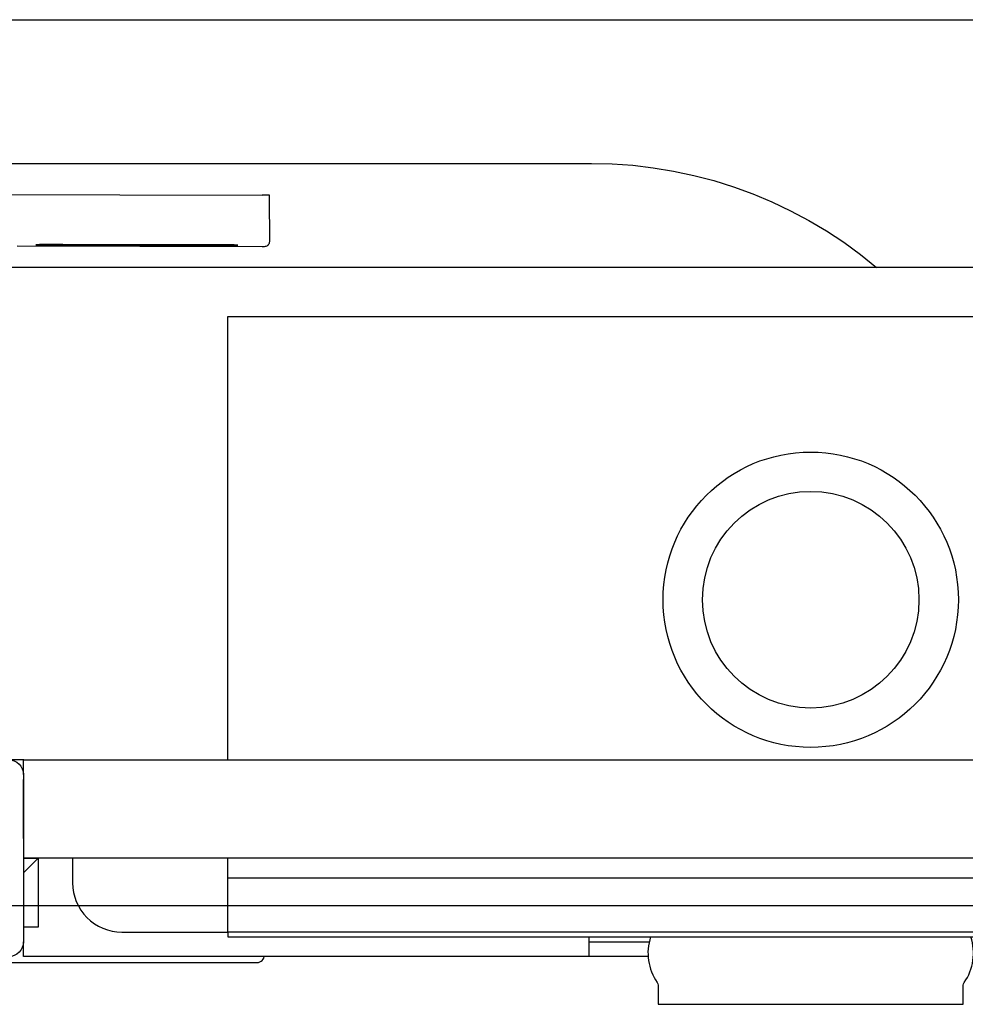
# Model space of a CAD drawing. Header units: millimetres. Extents: x 42924 to 92944, y -369470 to -179866.
# Tile 308 of 512: x 73050 to 73069, y -184204 to -184184. Entities that reach past the tile are written whole.
import ezdxf

# ---------------------------------------------------------------- set-up
doc = ezdxf.new("R2010")
doc.units = ezdxf.units.MM
doc.layers.get('0').update_dxf_attribs({"color": 8})
doc.layers.add('!! 0_ Istn-sciany', color=8, linetype='Continuous')
doc.layers.add('!! 2 ZABUDOWA GK-MDF', color=8, linetype='Continuous')
doc.layers.add('!!_@ wypos sanit nd', color=8, linetype='Continuous', plot=False)

# ---------------------------------------------------------------- blocks, each defined once
blk = doc.blocks.new('A$Cff2eaf8b')
for points in [[(-0.18941, 0.08863), (-0.04454, 0.08863), (-0.04035, 0.08853), (-0.03617, 0.08824), (-0.032, 0.08775), (-0.02786, 0.08707), (-0.02376, 0.08619), (-0.0197, 0.08513), (-0.0157, 0.08388), (-0.01176, 0.08244), (-0.00789, 0.08082), (-0.0041, 0.07902), (-0.0004, 0.07705), (0.0032, 0.0749), (0.0067, 0.0726), (0.01009, 0.07012), (0.01337, 0.0675)], [(-0.19839, 0.08237), (-0.11148, 0.08219)], [(-0.16124, 0.07188), (-0.11145, 0.07178), (-0.11127, 0.07178), (-0.11111, 0.07178), (-0.111, 0.07178), (-0.11083, 0.07179), (-0.11065, 0.07183), (-0.11049, 0.0719), (-0.11033, 0.072), (-0.1102, 0.07212), (-0.11009, 0.07227), (-0.11001, 0.07243), (-0.10996, 0.07261), (-0.10995, 0.07279), (-0.10997, 0.08178), (-0.10998, 0.08217)], [(-0.12195, 0.07209), (-0.15195, 0.07215)], [(-0.15195, 0.07205), (-0.12195, 0.07199)], [(0.16493, 0.0675), (-0.16477, 0.0675)], [(-0.11847, -0.0325), (-0.11847, 0.0575), (0.11153, 0.0575), (0.11153, -0.0325)], [(-0.16, -0.0355), (-0.16, -0.0325), (0.16, -0.0325), (0.16, -0.0355)], [(-0.16, -0.0485), (-0.16, -0.0365)], [(0.16, -0.0555), (0.157, -0.0525), (0.16, -0.0525), (-0.16, -0.0525), (-0.157, -0.0525), (-0.16, -0.0555)], [(-0.157, -0.0525), (-0.157, -0.0665), (-0.16, -0.0665)], [(0.10602, -0.0525), (0.10602, -0.05658), (-0.11847, -0.05658)], [(-0.03305, -0.0725), (-0.16, -0.0725), (-0.16, -0.0695)], [(-0.045, -0.0725), (-0.045, -0.0685)], [(-0.045, -0.0695), (-0.03283, -0.0695)]]:
    blk.add_lwpolyline(points)
for points in [[(-0.15993, -0.0325), (-0.17249, -0.0325, 0.405519), (-0.172, -0.032), (-0.172, -0.0313, 0.414214), (-0.1725, -0.0308), (-0.1875, -0.0308, 0.414214), (-0.188, -0.0313), (-0.188, -0.032, 0.405519), (-0.18751, -0.0325), (-0.19, -0.0325, -0.414214), (-0.2, -0.0225), (-0.2, 0.0575, -0.266001), (-0.19506, 0.06612)], [(-0.15, -0.0525), (-0.15, -0.0575, 0.414214), (-0.14, -0.0675), (-0.11847, -0.0675), (-0.11847, -0.0525)], [(-0.04, -0.0685), (-0.03255, -0.0685, 0.236962), (-0.03118, -0.07775, -0.154353), (-0.031, -0.07832), (-0.031, -0.08218), (0.031, -0.08218), (0.031, -0.07832, -0.154353), (0.03118, -0.07775, 0.236962), (0.03255, -0.0685), (0.04, -0.0685)], [(-0.1633, -0.0727, 0.412536), (-0.1623, -0.0737), (-0.11251, -0.0737), (-0.11222, -0.07367), (-0.11194, -0.07358), (-0.11168, -0.07345), (-0.11145, -0.07326), (-0.11126, -0.07304), (-0.11112, -0.07278), (-0.11104, -0.0725)]]:
    blk.add_lwpolyline(points, format="xyb")
blk.add_lwpolyline([(-0.2, -0.0695), (-0.2, -0.0355, -0.414214), (-0.197, -0.0325), (-0.163, -0.0325, -0.414214), (-0.16, -0.0355), (-0.16, -0.0695, -0.414214), (-0.163, -0.0725), (-0.197, -0.0725, -0.414214)], format="xyb", close=True)
blk.add_lwpolyline([(-0.11847, -0.0685), (0.11153, -0.0685), (0.11153, -0.0675), (-0.11847, -0.0675)], close=True)
for radius in [0.03, 0.022]:
    blk.add_circle((0, 0), radius)
for centre, major_axis, start_param, end_param in [((-0.11148, 0.08218), (-0.0015, 0), 3.141878, 4.712682), ((-0.15195, 0.0721), (0.0055, -0.00001), 1.571085, 4.712678), ((-0.12195, 0.07204), (0.0055, -0.00001), 4.712678, 7.854271)]:
    blk.add_ellipse(centre, major_axis=major_axis, ratio=0.008726, start_param=start_param, end_param=end_param)

msp = doc.modelspace()

# ---------------------------------------------------------------- linework, layer by layer
at = {"layer": '!! 0_ Istn-sciany'}
msp.add_lwpolyline([(73015.42327, -184183.84797), (73252.42327, -184183.84797)], dxfattribs=at)
at = {"layer": '!! 2 ZABUDOWA GK-MDF'}
msp.add_lwpolyline([(73116.42327, -184201.84797), (73015.42327, -184201.84797)], dxfattribs=at)

# ---------------------------------------------------------------- block references
at = {"layer": '!!_@ wypos sanit nd', "xscale": 100, "yscale": 100, "zscale": 100}
msp.add_blockref('A$Cff2eaf8b', (73065.92327, -184195.62997), dxfattribs=at)

doc.saveas('drawing.dxf')
